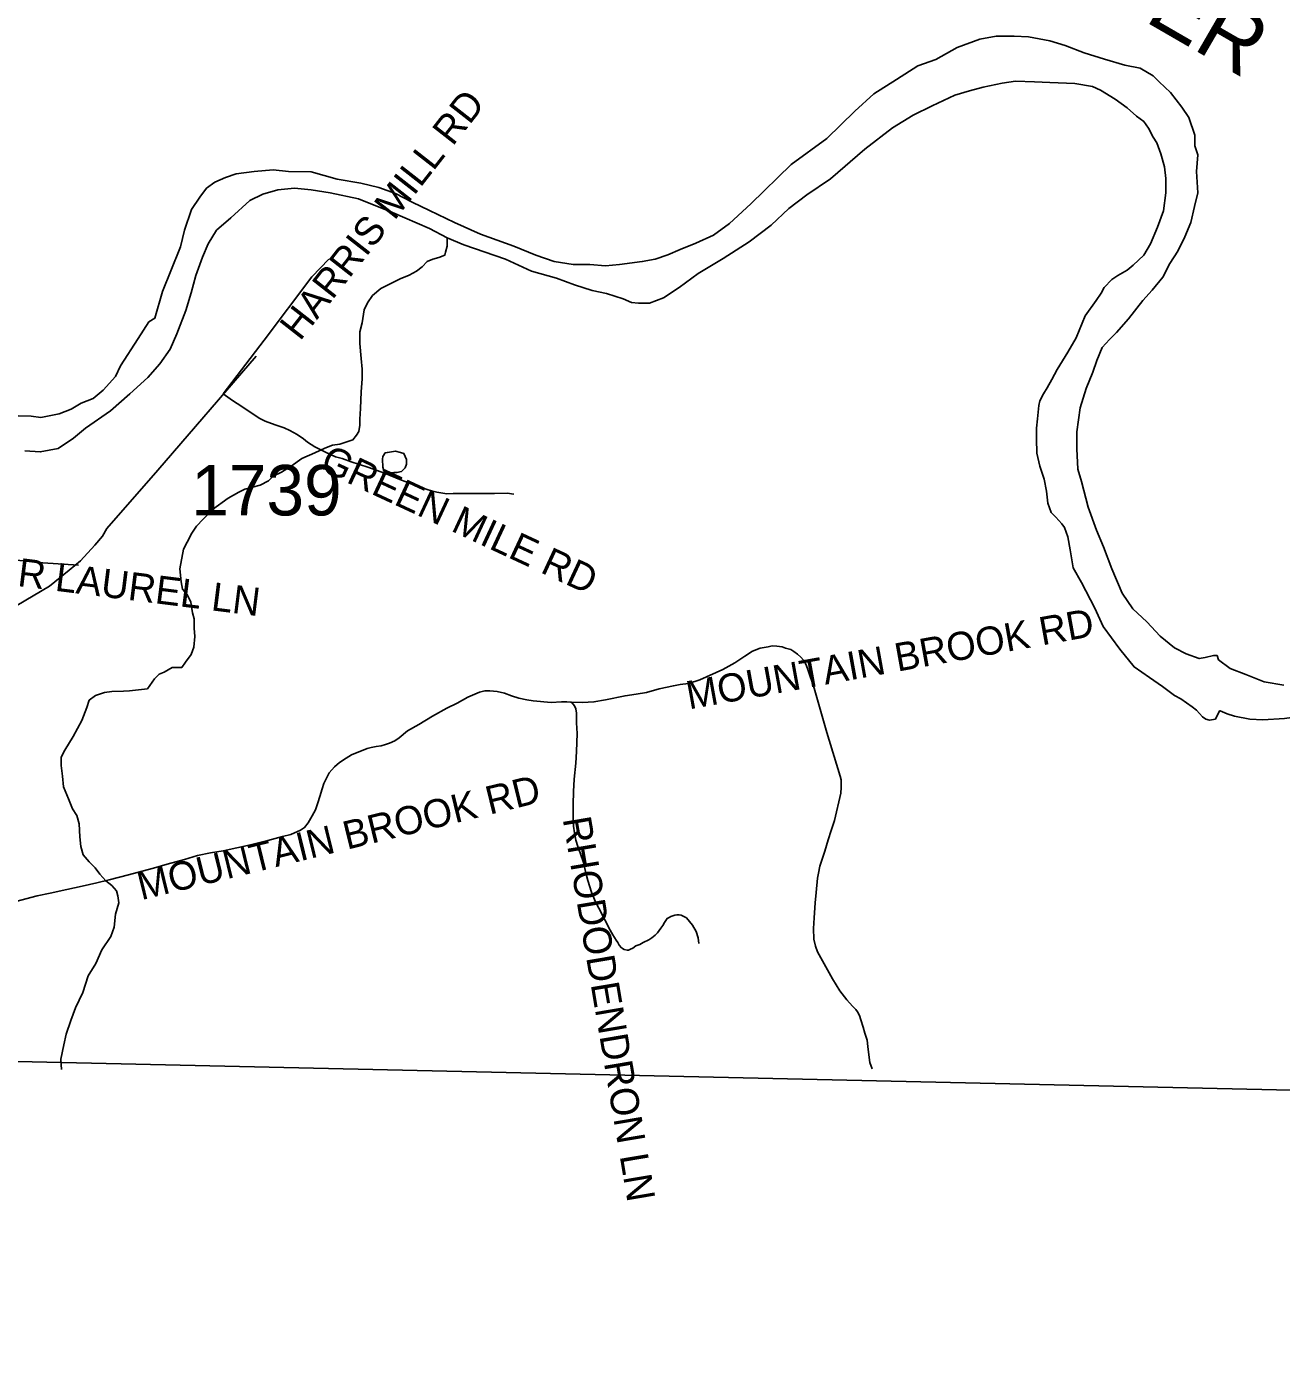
# Model space of a CAD drawing. Extents: x 1950930 to 2061844, y 904556 to 1017002.
# Drawn here: x 2022647 to 2026867, y 904796 to 909315 of the extents above; entities that cross this region are included whole.
import ezdxf

# ---------------------------------------------------------------- set-up
doc = ezdxf.new("R2010")
doc.units = 0
for name, color, linetype in [('Exist Boundary Political CountyLine', 7, 'Continuous'), ('Exist Hydrographic Misc Water Feature', 7, 'Continuous'), ('Exist Hydrographic River Shore', 7, 'Continuous'), ('Exist Hydrographic River Shore Label', 7, 'Continuous'), ('Exist Road Non-System Type 51', 7, 'Continuous'), ('Exist Road Non-System Type 51 Label', 7, 'Continuous'), ('Exist Road Secondary Type 51 Attributed', 7, 'Continuous'), ('Exist Road Secondary Type 51 Number Label', 7, 'Continuous')]:
    doc.layers.add(name, color=color, linetype=linetype)

msp = doc.modelspace()

# ---------------------------------------------------------------- linework, layer by layer
at = {"layer": 'Exist Boundary Political CountyLine'}
msp.add_lwpolyline([(2014538, 906012.8), (2027648.7, 905718.5), (2042302.5, 905308.4), (2050707.9, 905127.4), (2058297.2, 904795.7)], dxfattribs=at)
at = {"layer": 'Exist Hydrographic Misc Water Feature'}
for points in [[(2024061.3, 908604.5), (2024061.3, 908576.5), (2024055.3, 908556.4), (2024053.3, 908546.5), (2024033.3, 908538.5), (2024013.2, 908532.5), (2023993.2, 908524.5), (2023977.2, 908506.4), (2023957.4, 908492.4), (2023933.3, 908478.3), (2023903.2, 908466.4), (2023837.3, 908434.3), (2023809.4, 908410.3), (2023793.3, 908386.2), (2023781.4, 908362.2), (2023775.3, 908318.4), (2023767.5, 908288.3), (2023767.5, 908248.3), (2023771.5, 908198.2), (2023775.5, 908162.3), (2023775.5, 908130.3), (2023771.5, 908086.2), (2023769.6, 908030.2), (2023767.6, 907994.3), (2023767.6, 907974.3), (2023763.6, 907952.3), (2023755.5, 907940.3), (2023743.6, 907924.3), (2023699.7, 907910.2), (2023675.6, 907906.1), (2023649.6, 907896.3), (2023615.7, 907880.2), (2023571.7, 907862.1), (2023535.7, 907836.2), (2023503.7, 907816.1), (2023475.6, 907802), (2023459.7, 907786.2), (2023431.8, 907772.1), (2023379.7, 907758), (2023359.7, 907748), (2023323.7, 907728), (2023271.9, 907690), (2023239.8, 907657.9), (2023217.9, 907633.9), (2023201.8, 907609.8), (2023185.8, 907580), (2023173.9, 907556), (2023161.9, 907489.8), (2023166, 907445.9), (2023169.9, 907421.9), (2023186, 907403.9), (2023198, 907377.9), (2023204.1, 907341.9), (2023210.1, 907322), (2023210, 907290), (2023212.1, 907262), (2023208.1, 907226), (2023200, 907202), (2023180.1, 907176), (2023168.1, 907157.8), (2023136.1, 907157.9), (2023108.2, 907141.9), (2023092.2, 907135.8), (2023076.1, 907119.9), (2023060.2, 907097.9), (2023052.2, 907085.8), (2023012.1, 907081.8), (2022992.3, 907079.9), (2022972.2, 907077.9), (2022932.2, 907077.7), (2022908.1, 907073.8), (2022878.1, 907063.8), (2022856.2, 907047.7), (2022848.3, 907023.8), (2022832.2, 906979.7), (2022802.3, 906925.7), (2022774.3, 906879.7), (2022762.4, 906855.7), (2022762.4, 906827.7), (2022766.3, 906791.7), (2022770.3, 906755.8), (2022786.3, 906715.6), (2022800.4, 906681.7), (2022814.4, 906659.6), (2022822.4, 906631.7), (2022824.5, 906587.8), (2022828.4, 906555.7), (2022836.4, 906527.8), (2022856.6, 906503.7), (2022876.5, 906483.7), (2022892.5, 906461.8), (2022912.6, 906439.8), (2022932.5, 906423.8), (2022948.6, 906405.8), (2022952.6, 906389.7), (2022956.5, 906365.9), (2022944.5, 906327.9)], [(2023881.7, 907814), (2023891.7, 907814.1), (2023907.7, 907818.1), (2023920, 907830.1), (2023923.7, 907842.1), (2023923.9, 907858.3), (2023915.7, 907878.1), (2023903.6, 907882), (2023887.6, 907886.1), (2023859.8, 907882.2), (2023851.8, 907880.2), (2023844, 907868), (2023843.8, 907859.9), (2023844, 907832.3), (2023847.9, 907819.9), (2023871.4, 907813.9), (2023881.7, 907814)], [(2022944.5, 906327.9), (2022940.6, 906283.8), (2022928.8, 906251.8), (2022898.7, 906207.8), (2022878.7, 906161.8), (2022852.8, 906119.7), (2022834.9, 906063.7), (2022810.8, 906011.8), (2022794.9, 905969.7), (2022779, 905923.6), (2022770.8, 905887.8), (2022760.8, 905839.8), (2022763.6, 905804.7)]]:
    msp.add_lwpolyline(points, dxfattribs=at)
at = {"layer": 'Exist Hydrographic River Shore'}
for points in [[(2026656, 907184.2), (2026651.9, 907198.1), (2026639.9, 907198.1), (2026612, 907192.1), (2026591.9, 907188.1), (2026548, 907204), (2026508, 907224), (2026459.9, 907264), (2026415.8, 907312), (2026367.9, 907356), (2026331.8, 907407.9), (2026297.9, 907489.8), (2026269.8, 907563.8), (2026245.8, 907619.9), (2026217.8, 907697.7), (2026195.5, 907783.8), (2026183.6, 907825.8), (2026179.6, 907893.7), (2026179.6, 907951.8), (2026191.4, 908031.7), (2026211.4, 908097.7), (2026233.3, 908151.9), (2026247.4, 908191.8), (2026265.3, 908235.8), (2026289.4, 908261.9), (2026313.3, 908285.9), (2026353.3, 908331.8), (2026401.3, 908393.9), (2026433.3, 908428), (2026469.2, 908471.9), (2026493.1, 908518), (2026519.2, 908560.1), (2026543.2, 908608), (2026563.2, 908656), (2026575.1, 908709.9), (2026587, 908756.1), (2026582.9, 908828), (2026586.9, 908883.9), (2026576.9, 908913.9), (2026576.8, 908950), (2026556.9, 909010), (2026532.8, 909044.1), (2026494.8, 909093.9), (2026456.7, 909129.9), (2026436.7, 909149.9), (2026392.9, 909176), (2026340.9, 909185.9), (2026272.7, 909205.9), (2026204.7, 909227.9), (2026140.8, 909251.8), (2026088.7, 909267.7), (2026016.8, 909281.8), (2025968.8, 909283.6), (2025908.8, 909283.6), (2025852.8, 909273.5), (2025776.8, 909245.5), (2025704.8, 909205.4), (2025644.9, 909183.4), (2025572.7, 909137.5), (2025496.9, 909089.4), (2025432.9, 909031.3), (2025339, 908939.3), (2025219, 908851.1), (2025083, 908719.1), (2025011, 908653), (2024957.2, 908613.1), (2024897.3, 908586.9), (2024845.2, 908565), (2024803.2, 908546.8), (2024761.1, 908532.9), (2024717.2, 908524.8), (2024641.3, 908514.8), (2024593.2, 908510.7), (2024541.3, 908514.8), (2024485.3, 908514.8), (2024421.3, 908524.7), (2024359.1, 908546.6), (2024285.1, 908576.5), (2024173.2, 908616.6), (2024085.2, 908656.4), (2024001.2, 908696.4), (2023943.1, 908724.4), (2023887.1, 908754.3), (2023831.1, 908774.3), (2023771, 908788.3), (2023691.1, 908802.2), (2023603.2, 908826.2), (2023527, 908828.2), (2023475.1, 908834), (2023411.2, 908828), (2023351.2, 908820), (2023315.1, 908807.9), (2023279.2, 908791.9), (2023251.2, 908772), (2023229.2, 908741.9), (2023201.1, 908699.9), (2023177.3, 908629.9)], [(2026660.1, 907012.1), (2026646.1, 906984.2), (2026626, 906980.2), (2026614.1, 906984), (2026602.1, 906992.1), (2026582.1, 907014.1), (2026568.2, 907026), (2026530.1, 907052), (2026508.1, 907064), (2026468, 907094), (2026424, 907124), (2026372.1, 907159.8), (2026323.9, 907219.8), (2026267.9, 907295.8), (2026240, 907357.8), (2026195.9, 907443.7), (2026167.7, 907493.7), (2026157.8, 907553.7), (2026149.7, 907597.7), (2026137.7, 907629.8), (2026129.8, 907641.7), (2026109.6, 907663.7), (2026093.8, 907679.7), (2026081.6, 907711.7), (2026077.7, 907751.8), (2026069.7, 907791.8), (2026055.6, 907835.7), (2026045.5, 907879.7), (2026043.5, 907927.8), (2026043.6, 907963.8), (2026047.5, 907995.7), (2026051.4, 908039.6), (2026055.5, 908055.7), (2026067.4, 908079.7), (2026079.4, 908099.6), (2026095.4, 908127.7), (2026113.3, 908161.8), (2026149.3, 908219.8), (2026177.3, 908267.9), (2026207.2, 908341.9), (2026245.3, 908393.9), (2026261.2, 908417.8), (2026271.2, 908437.8), (2026297.2, 908463.8), (2026317.3, 908477.8), (2026349.2, 908496), (2026369.2, 908512), (2026405.1, 908546), (2026427.1, 908584), (2026451, 908639.9), (2026471, 908695.9), (2026479, 908755.9), (2026479, 908803.9), (2026475, 908844), (2026462.9, 908887.9), (2026448.9, 908924), (2026436.9, 908943.8), (2026420.9, 908974), (2026405, 908995.9), (2026380.9, 909013.8), (2026348.9, 909041.9), (2026308.9, 909071.9), (2026258.9, 909101.7), (2026232.8, 909113.9), (2026172.8, 909123.7), (2026088.8, 909127.7), (2026036.9, 909129.7), (2025972.9, 909131.6), (2025928.7, 909125.5), (2025864.9, 909111.7), (2025818.8, 909099.6), (2025768.9, 909085.4), (2025692.9, 909049.4), (2025628.9, 909017.5), (2025559, 908975.3), (2025466.9, 908903.4), (2025351, 908803.2), (2025271.1, 908749.2), (2025211.1, 908703.3), (2025151.1, 908647.1), (2025077.2, 908591.2), (2024989.2, 908535), (2024905.2, 908484.9), (2024841.4, 908437), (2024789.3, 908402.9), (2024741.3, 908384.9), (2024705.3, 908384.8), (2024681.3, 908386.9), (2024653.3, 908398.9), (2024597.3, 908416.8), (2024549.3, 908426.8), (2024489.3, 908446.7), (2024429.3, 908468.7), (2024345.2, 908492.7), (2024257.2, 908532.7), (2024117.2, 908580.6), (2024061.3, 908604.5)], [(2022639.7, 907887.7), (2022691.8, 907883.6), (2022751.6, 907895.6), (2022803.7, 907929.7), (2022843.7, 907963.7), (2022927.7, 908021.8), (2022993.5, 908079.8), (2023053.6, 908133.8), (2023093.6, 908179.8), (2023129.4, 908229.9), (2023151.5, 908281.8), (2023181.5, 908360), (2023199.3, 908419.8), (2023215.3, 908477.9), (2023237.2, 908539.9), (2023257.3, 908583.9), (2023285.3, 908629.9), (2023333.1, 908671.9), (2023397.2, 908730), (2023441.2, 908752.1), (2023491.1, 908766.1), (2023547, 908772.1), (2023603.1, 908766.2), (2023667.1, 908756.3), (2023763.1, 908736.3), (2023877.2, 908690.3), (2024001.1, 908636.4), (2024061.3, 908604.5)], [(2023177.3, 908629.9), (2023163.3, 908573.8), (2023131.2, 908493.9), (2023103.4, 908423.8), (2023077.3, 908333.9), (2023057.5, 908321.7), (2023021.5, 908265.9), (2022961.6, 908173.7), (2022945.5, 908137.8), (2022903.5, 908091.7), (2022869.5, 908063.8), (2022829.6, 908047.8), (2022795.6, 908027.7), (2022755.6, 908011.7), (2022693.6, 907999.6), (2022661.7, 908003.6), (2022617.7, 908005.6)], [(2026656, 907184.2), (2026696, 907154.2), (2026748, 907134.1), (2026809.9, 907110.2), (2026876.1, 907098.2)], [(2027486.1, 906958.6), (2027454, 906990.5), (2027414.1, 907016.5), (2027372, 907032.6), (2027328, 907042.5), (2027280, 907040.5), (2027224, 907042.5), (2027160, 907040.4), (2027098, 907024.5), (2027074, 907024.3), (2027018.2, 907012.3), (2026954, 906996.2), (2026878, 906986.2), (2026806.1, 906982.3), (2026762.1, 906984.2), (2026710.1, 906994.2), (2026686.1, 907002.1), (2026662.1, 907012), (2026660.1, 907012.1)]]:
    msp.add_lwpolyline(points, dxfattribs=at)
at = {"layer": 'Exist Road Non-System Type 51'}
for points in [[(2023307.5, 908078.8), (2023445.4, 908260.5), (2023606, 908473.1), (2023663.2, 908532.8)], [(2023307.5, 908078.8), (2023339, 908056.7), (2023370.4, 908037), (2023401.8, 908015.9), (2023430.8, 907996.7), (2023448.8, 907987.8), (2023481.9, 907975.2), (2023512.2, 907964.5), (2023532, 907955.5), (2023556.1, 907942.6), (2023577.6, 907928.2), (2023590.6, 907917), (2023615.8, 907900.9), (2023652, 907883), (2023685.5, 907867.3), (2023707.5, 907861.9), (2023738.4, 907850.8), (2023793.9, 907832.9), (2023849.9, 907811.8), (2023906.8, 907789), (2023944.8, 907775.6), (2023994, 907757.6), (2024007.9, 907752.7), (2024025.8, 907748.7), (2024059.4, 907742.9), (2024081.2, 907743.3), (2024155.6, 907743.8), (2024220.5, 907743.8), (2024262.6, 907744.6), (2024285.1, 907741.9)], [(2022820.8, 907502.2), (2022700.9, 907510.9), (2022578.2, 907522.6)], [(2024479.4, 907041.4), (2024516.4, 907040.5), (2024554.8, 907041.9), (2024593.5, 907049.6), (2024659.8, 907063.1), (2024696.6, 907068.3), (2024731.6, 907074.1), (2024774.4, 907085.6), (2024822.2, 907096.6), (2024845.2, 907100.7), (2024873.1, 907104.1), (2024911, 907117), (2024988.6, 907151), (2025028.9, 907174.1), (2025063, 907196.3), (2025088.4, 907212.6), (2025114.2, 907222.7), (2025141.6, 907228), (2025154.5, 907230.4), (2025170.4, 907229.9), (2025188.6, 907227.5), (2025199.6, 907223.2), (2025217.9, 907218.4), (2025227.5, 907212.2), (2025239.4, 907202.6), (2025250.5, 907193), (2025259.6, 907182.9), (2025267.8, 907169), (2025274, 907154.1), (2025296, 907088.9), (2025338.2, 906939.6), (2025383.2, 906792.1), (2025386.6, 906779.4), (2025386.6, 906766.9), (2025386.8, 906753.6), (2025385.4, 906735.2), (2025364.6, 906642.6), (2025353.2, 906609.3), (2025343.5, 906577.4), (2025332.1, 906539.5), (2025322.4, 906512.4), (2025314.8, 906489.2), (2025309.9, 906465.9), (2025306.6, 906448.3), (2025302.4, 906400.1), (2025299.1, 906365.4), (2025296.4, 906315.4), (2025293.1, 906279.6), (2025295.2, 906243.9), (2025300.8, 906220.1), (2025307.2, 906200.6), (2025358.1, 906109.7), (2025381.9, 906069.6), (2025405.8, 906039.3), (2025425.2, 906017.6), (2025436, 906006.8), (2025441.6, 905998.9), (2025448.9, 905986.3), (2025452.8, 905972.3), (2025460.5, 905946.7), (2025466.8, 905926.4), (2025474, 905903.7), (2025476.4, 905881.5), (2025480.2, 905853.4), (2025483.6, 905827.9), (2025491.4, 905806.6)], [(2022575.5, 906361), (2022681.9, 906388.9), (2022724.8, 906397.9), (2022781.5, 906410.4), (2022832.5, 906421.4), (2022882, 906432.5), (2022923.1, 906443.2), (2022988.9, 906460), (2023034.4, 906472.5), (2023072.4, 906482.8), (2023118.4, 906495.3), (2023177, 906511.4), (2023221.1, 906525), (2023265, 906533.9), (2023307.4, 906541.1), (2023399, 906560.8), (2023458, 906575.9), (2023507.1, 906589.4), (2023534.9, 906595.6), (2023567, 906609.9), (2023581.4, 906618.8), (2023592.9, 906634.9), (2023607.2, 906658.1), (2023618, 906678.7), (2023626, 906701.9), (2023632.2, 906723.4), (2023640.2, 906749.3), (2023646.5, 906767.2), (2023654.6, 906785.1), (2023664.4, 906803.8), (2023682.2, 906823), (2023699.2, 906838.2), (2023720.8, 906852.5), (2023738.6, 906864.1), (2023758.2, 906872.2), (2023777.9, 906880.2), (2023791.4, 906885.6), (2023805.6, 906889.1), (2023821.8, 906891.8), (2023838.6, 906894.5), (2023853.9, 906899), (2023867.2, 906903.4), (2023885.1, 906910.6), (2023899.5, 906921.3), (2023928, 906944.6), (2023965.6, 906966), (2024011.1, 906994.6), (2024059.4, 907020.5), (2024094.2, 907037.9), (2024130, 907057.6), (2024154.1, 907068.3), (2024170.2, 907074.6), (2024188.1, 907079.9), (2024204.1, 907079.9), (2024229.2, 907077.2), (2024253.4, 907071), (2024277.5, 907062.9), (2024301.6, 907054.9), (2024329.2, 907049.6), (2024349.9, 907046), (2024410.6, 907039.8), (2024445.5, 907042.4), (2024463.4, 907042.4), (2024475.9, 907041.5), (2024479.4, 907041.4)], [(2024479.4, 907041.4), (2024489, 907028.6), (2024493.6, 907018.4), (2024495.6, 907004.2), (2024495.6, 906971.8), (2024498.1, 906936.3), (2024496.6, 906875.4), (2024494.1, 906835.9), (2024488.5, 906782.4), (2024486, 906740.2), (2024484.5, 906696.6), (2024485, 906646.2), (2024486.5, 906623.9), (2024489.5, 906601.1), (2024493.6, 906576.7), (2024500.2, 906555.4), (2024509.4, 906530.5), (2024519.5, 906501.4), (2024526.1, 906471.4), (2024534.1, 906440.5), (2024546.9, 906401.4), (2024559.5, 906371.8), (2024570.8, 906347.4), (2024591.5, 906307.9), (2024609.2, 906273.4), (2024618.4, 906257.6), (2024630, 906240.4), (2024635.6, 906232.1), (2024640.2, 906222.9), (2024647.8, 906214.2), (2024656.4, 906208.7), (2024666.6, 906206.7), (2024671.1, 906206.7), (2024677.8, 906209.2), (2024685.9, 906213.2), (2024696, 906220.4), (2024709.1, 906225.9), (2024720.9, 906232.6), (2024739.6, 906240.7), (2024750.2, 906248.2), (2024760.4, 906256.4), (2024768.5, 906264.5), (2024774.6, 906272.1), (2024779.6, 906280.8), (2024786.2, 906289.9), (2024792.4, 906299), (2024796.4, 906306.1), (2024801, 906313.2), (2024807.6, 906316.2), (2024814.1, 906319.8), (2024820.8, 906321.8), (2024826.9, 906323.8), (2024834, 906325.4), (2024841.5, 906325.4), (2024848.1, 906323.8), (2024856.8, 906319.2), (2024865.9, 906314.7), (2024886.2, 906290.2), (2024898.9, 906268.9), (2024905.8, 906247.6), (2024908, 906228.8)]]:
    msp.add_lwpolyline(points, dxfattribs=at)
at = {"layer": 'Exist Road Secondary Type 51 Attributed'}
msp.add_lwpolyline([(2021404.5, 905858.7), (2021424.9, 905898.6), (2021583.7, 906126.9), (2021706.4, 906298.9), (2021895.6, 906599.7), (2022180.2, 906979.4), (2022220.3, 907029.4), (2022287.1, 907117), (2022363, 907197.8), (2022447, 907268.8), (2022723.2, 907431.3), (2022789.1, 907485.8), (2022827.1, 907517.1), (2022874.9, 907569.9), (2022901.2, 907599.6), (2022916.1, 907626), (2023087.5, 907822.4), (2023418.6, 908206.2)], dxfattribs=at)

# ---------------------------------------------------------------- texts
at = {"layer": 'Exist Hydrographic River Shore Label'}
msp.add_text('RIVER', height=210, rotation=329.9424, dxfattribs=at).set_placement((2025998.5, 909570.3))
at = {"layer": 'Exist Road Non-System Type 51 Label'}
for s, rotation, p in [('  HARRIS MILL RD', 51.941, (2023522.3, 908198.9)), ('  GREEN MILE RD', 335.0735, (2023564.4, 907854.3)), ('  CEDAR LAUREL LN', 352.8685, (2022192.4, 907485)), ('  MOUNTAIN BROOK RD', 10.2835, (2024805.3, 907004)), ('  MOUNTAIN BROOK RD', 13.7939, (2022963, 906357.5)), ('  RHODODENDRON LN', 279.5989, (2024437.7, 906718.1))]:
    msp.add_text(s, height=95, rotation=rotation, dxfattribs=at).set_placement(p)
at = {"layer": 'Exist Road Secondary Type 51 Number Label'}
msp.add_text('1739', height=170, dxfattribs=at).set_placement((2023200.1, 907669.9))

doc.saveas('drawing.dxf')
